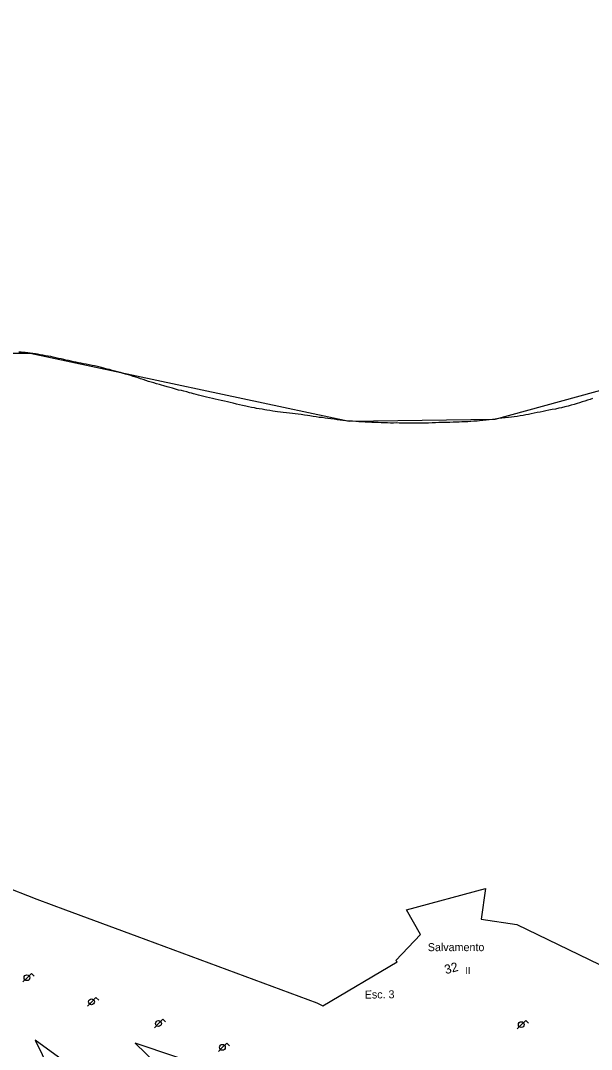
# Model space of a CAD drawing. Extents: x 282771 to 285132, y 4823109 to 4825496.
# Drawn here: x 284040.4 to 284165.2, y 4824453.2 to 4824678.1 of the extents above; entities that cross this region are included whole.
import ezdxf

# ---------------------------------------------------------------- set-up
doc = ezdxf.new("R2010")
doc.units = 0
for name, color, linetype in [('ACERA-INTERIOR', 7, 'Continuous'), ('FAROLA', 7, 'Continuous'), ('LINEA-COSTA', 7, 'Continuous'), ('NUM-LOCAL', 7, 'Continuous'), ('PLAYA-AREA', 7, 'Continuous'), ('TXT-ALTURA-EDIFICIO', 7, 'Continuous'), ('TXT-PUERTO', 7, 'Continuous')]:
    doc.layers.add(name, color=color, linetype=linetype)

msp = doc.modelspace()

# ---------------------------------------------------------------- linework, layer by layer
at = {"layer": 'ACERA-INTERIOR'}
for points in [[(284066.74, 4824407.99), (284097.65, 4824416), (284043.6, 4824455.24), (284066.74, 4824407.99)], [(284103.69, 4824417.6), (284144.19, 4824428.14), (284065.52, 4824454.57), (284103.69, 4824417.6)]]:
    msp.add_lwpolyline(points, dxfattribs=at)
at = {"layer": 'FAROLA'}
for p, q in [((284042.82, 4824469.82), (284041.88, 4824468.89)), ((284043.41, 4824469.23), (284042.82, 4824469.82)), ((284041.88, 4824468.89), (284040.95, 4824467.95)), ((284055.99, 4824463.63), (284055.06, 4824462.69)), ((284056.93, 4824464.56), (284055.99, 4824463.63)), ((284057.52, 4824463.97), (284056.93, 4824464.56)), ((284070.63, 4824458.87), (284069.7, 4824457.93)), ((284071.57, 4824459.8), (284070.63, 4824458.87)), ((284072.16, 4824459.21), (284071.57, 4824459.8)), ((284149.95, 4824458.63), (284149.02, 4824457.69)), ((284150.89, 4824459.56), (284149.95, 4824458.63)), ((284151.48, 4824458.97), (284150.89, 4824459.56)), ((284084.61, 4824453.67), (284083.68, 4824452.73)), ((284085.55, 4824454.6), (284084.61, 4824453.67)), ((284086.14, 4824454.01), (284085.55, 4824454.6))]:
    msp.add_line(p, q, dxfattribs=at)
for centre in [(284041.84, 4824468.89), (284055.95, 4824463.63), (284070.59, 4824458.87), (284149.91, 4824458.63), (284084.57, 4824453.67)]:
    msp.add_circle(centre, 0.637, dxfattribs=at)
at = {"layer": 'LINEA-COSTA'}
msp.add_lwpolyline([(283790.61, 4824725.92), (283856.53, 4824665.75), (283891.08, 4824645.17), (283891.37, 4824645.02), (283928.62, 4824629.52), (283959.22, 4824625.56), (284014.18, 4824607.87), (284018.26, 4824607.35), (284023.14, 4824606.6), (284032.55, 4824605.39), (284042.56, 4824605.41), (284112.26, 4824590.54), (284144.23, 4824590.97), (284195.42, 4824605.03), (284248.82, 4824634.73), (284270.01, 4824651.7), (284280.29, 4824665.21), (284300.28, 4824704.9)], dxfattribs=at)
at = {"layer": 'PLAYA-AREA'}
for points in [[(284165.49, 4824595.46), (284164.98, 4824595.28), (284164.41, 4824595.1), (284163.83, 4824594.91), (284163.21, 4824594.73), (284162.63, 4824594.55), (284162.13, 4824594.4), (284161.51, 4824594.19), (284160.83, 4824594), (284160.14, 4824593.82), (284159.42, 4824593.64), (284158.69, 4824593.46), (284158.12, 4824593.35), (284157.36, 4824593.16), (284156.63, 4824593.05), (284155.95, 4824592.91), (284155.26, 4824592.76), (284154.72, 4824592.65), (284154.07, 4824592.51), (284153.38, 4824592.4), (284152.73, 4824592.25), (284152.11, 4824592.14), (284151.46, 4824591.99), (284150.92, 4824591.88), (284150.31, 4824591.77), (284149.65, 4824591.66), (284149.04, 4824591.56), (284148.35, 4824591.48), (284147.81, 4824591.41), (284147.12, 4824591.33), (284146.4, 4824591.26), (284145.68, 4824591.19), (284144.95, 4824591.08), (284144.23, 4824590.97), (284143.62, 4824590.89), (284142.89, 4824590.82), (284142.21, 4824590.75), (284141.48, 4824590.67), (284140.8, 4824590.6), (284140.25, 4824590.52), (284139.57, 4824590.49), (284138.88, 4824590.45), (284138.23, 4824590.41), (284137.58, 4824590.37), (284136.93, 4824590.37), (284136.35, 4824590.34), (284135.8, 4824590.3), (284135.01, 4824590.3), (284134.32, 4824590.26), (284133.74, 4824590.26), (284132.98, 4824590.26), (284132.26, 4824590.22), (284131.86, 4824590.22), (284131.14, 4824590.18), (284130.42, 4824590.14), (284129.66, 4824590.1), (284129.04, 4824590.1), (284128.32, 4824590.1), (284127.59, 4824590.06), (284126.91, 4824590.06), (284126.26, 4824590.06), (284125.64, 4824590.1), (284125.1, 4824590.1), (284124.48, 4824590.09), (284123.83, 4824590.09), (284123.22, 4824590.09), (284122.53, 4824590.13), (284121.99, 4824590.12), (284121.34, 4824590.12), (284120.65, 4824590.16), (284120, 4824590.16), (284119.28, 4824590.19), (284118.59, 4824590.23), (284117.97, 4824590.23), (284117.25, 4824590.26), (284116.53, 4824590.29), (284115.77, 4824590.33), (284115.04, 4824590.36), (284114.43, 4824590.4), (284113.71, 4824590.43), (284112.98, 4824590.5), (284112.26, 4824590.54), (284111.57, 4824590.61), (284110.88, 4824590.68), (284110.3, 4824590.75), (284109.65, 4824590.82), (284108.97, 4824590.93), (284108.28, 4824591), (284107.59, 4824591.11), (284107.01, 4824591.18), (284106.36, 4824591.29), (284105.71, 4824591.36), (284105.06, 4824591.46), (284104.41, 4824591.57), (284103.72, 4824591.68), (284103.18, 4824591.75), (284102.49, 4824591.86), (284101.8, 4824591.96), (284101.15, 4824592.04), (284100.5, 4824592.14), (284099.92, 4824592.21), (284099.23, 4824592.28), (284098.55, 4824592.36), (284097.89, 4824592.43), (284097.24, 4824592.5), (284096.59, 4824592.57), (284096.09, 4824592.64), (284095.62, 4824592.71), (284094.93, 4824592.85), (284094.31, 4824592.96), (284093.84, 4824593.03), (284093.23, 4824593.14), (284092.58, 4824593.25), (284092.03, 4824593.32), (284091.6, 4824593.43), (284090.91, 4824593.53), (284090.26, 4824593.68), (284089.68, 4824593.82), (284088.99, 4824593.96), (284088.31, 4824594.11), (284087.62, 4824594.25), (284086.93, 4824594.43), (284086.28, 4824594.57), (284085.7, 4824594.72), (284085.01, 4824594.86), (284084.33, 4824595.04), (284083.64, 4824595.18), (284082.99, 4824595.36), (284082.44, 4824595.47), (284081.76, 4824595.61), (284081.11, 4824595.76), (284080.49, 4824595.94), (284079.91, 4824596.08), (284079.33, 4824596.22), (284078.86, 4824596.37), (284078.28, 4824596.51), (284077.78, 4824596.62), (284077.38, 4824596.72), (284076.76, 4824596.9), (284076.15, 4824597.05), (284075.6, 4824597.19), (284074.99, 4824597.33), (284074.34, 4824597.51), (284073.69, 4824597.73), (284073.04, 4824597.91), (284072.49, 4824598.05), (284071.8, 4824598.23), (284071.26, 4824598.38), (284070.83, 4824598.52), (284070.18, 4824598.7), (284069.56, 4824598.88), (284069.02, 4824599.02), (284068.44, 4824599.2), (284067.82, 4824599.38), (284067.24, 4824599.6), (284066.67, 4824599.78), (284066.12, 4824599.99), (284065.62, 4824600.14), (284065.07, 4824600.32), (284064.53, 4824600.5), (284063.95, 4824600.68), (284063.37, 4824600.82), (284062.87, 4824600.96), (284062.29, 4824601.14), (284061.67, 4824601.29), (284061.09, 4824601.47), (284060.48, 4824601.61), (284059.86, 4824601.79), (284059.35, 4824601.9), (284058.85, 4824602.04), (284058.12, 4824602.22), (284057.55, 4824602.4), (284057, 4824602.51), (284056.6, 4824602.61), (284056.06, 4824602.72), (284055.41, 4824602.83), (284054.8, 4824602.97), (284054.18, 4824603.08), (284053.6, 4824603.19), (284053.13, 4824603.29), (284052.55, 4824603.4), (284052.01, 4824603.51), (284051.47, 4824603.65), (284050.92, 4824603.76), (284050.34, 4824603.87), (284049.91, 4824603.97), (284049.33, 4824604.12), (284048.75, 4824604.22), (284048.14, 4824604.37), (284047.56, 4824604.51), (284047.09, 4824604.62), (284046.51, 4824604.73), (284045.89, 4824604.83), (284045.28, 4824604.94), (284044.7, 4824605.05), (284044.12, 4824605.16), (284043.69, 4824605.23), (284043.11, 4824605.3), (284042.56, 4824605.41), (284042.02, 4824605.44), (284041.48, 4824605.51), (284041.05, 4824605.55), (284040.54, 4824605.58), (284040.03, 4824605.58)], [(284036.22, 4824489.11), (284043.97, 4824486.02), (284050.29, 4824483.7), (284065.85, 4824477.95), (284105.21, 4824463.36), (284106.52, 4824462.71), (284122.76, 4824472.36), (284122.46, 4824472.68), (284127.86, 4824478.36), (284124.79, 4824483.75), (284142.1, 4824488.42), (284141.11, 4824481.65), (284148.94, 4824480.49), (284169.26, 4824470.7)]]:
    msp.add_lwpolyline(points, dxfattribs=at)

# ---------------------------------------------------------------- texts
at = {"layer": 'NUM-LOCAL'}
msp.add_text('32', height=2, rotation=15.1205, dxfattribs=at).set_placement((284133.41, 4824469.64))
at = {"layer": 'TXT-ALTURA-EDIFICIO'}
msp.add_text('II', height=1.5, rotation=0, dxfattribs=at).set_placement((284137.69, 4824469.7))
at = {"layer": 'TXT-PUERTO'}
for s, rotation, p in [('Salvamento', 0, (284129.48, 4824474.69)), ('Esc. 3', 0.5547, (284115.7, 4824464.33))]:
    msp.add_text(s, height=1.75, rotation=rotation, dxfattribs=at).set_placement(p)

doc.saveas('drawing.dxf')
